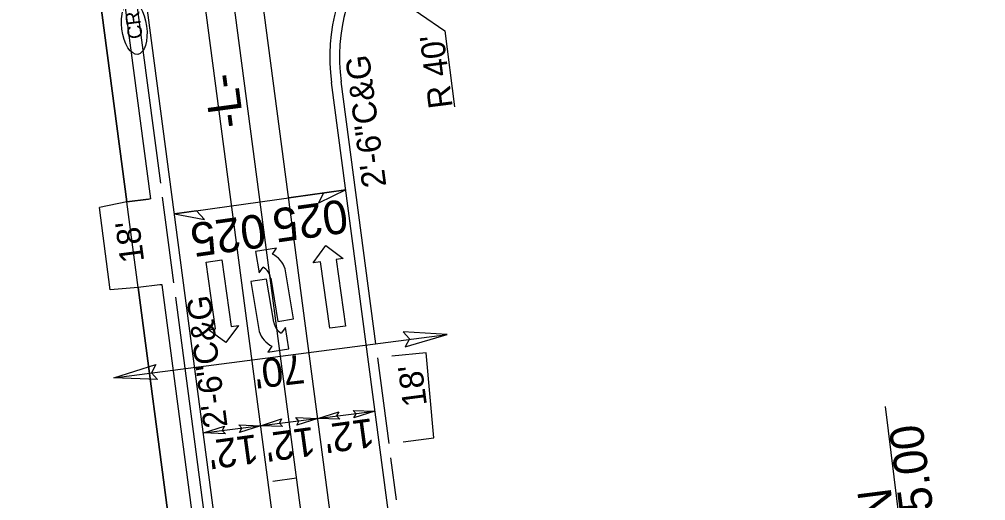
# Model space of a CAD drawing. Extents: x 2367848 to 2369479, y 800728 to 808616.
# Drawn here: x 2368550.2 to 2368751.5, y 806210.8 to 806311.1 of the extents above; entities that cross this region are included whole.
import ezdxf

# ---------------------------------------------------------------- set-up
doc = ezdxf.new("R2010")
doc.units = 0
for name, color, linetype in [('Prop Conc 2ft 6in Curb and Gutter', 7, 'Continuous'), ('Prop Conc 4in Sidewalk', 7, 'Continuous'), ('Prop Conc Drive Radius Type', 7, 'Continuous'), ('Prop Conc Driveway', 7, 'Continuous'), ('Prop Dimension', 7, 'Continuous'), ('Prop EOT', 7, 'Continuous'), ('Prop Horizontal Alignment', 7, 'Continuous'), ('Prop Horizontal Alignment Station Label', 7, 'Continuous'), ('Prop Horizontal Alignment Tick Small', 7, 'Continuous'), ('Prop Lane Arrow CELL', 7, 'Continuous'), ('Prop Lane Lines', 7, 'Continuous'), ('Prop Shade Light', 7, 'Continuous'), ('Prop Superelevation  Arrow CELL', 7, 'Continuous'), ('Prop Superelevation Label', 7, 'Continuous'), ('Prop Terminator CELL', 7, 'Continuous'), ('Prop WCC CELL', 7, 'Continuous'), ('Prop WCR CELL', 7, 'Continuous')]:
    doc.layers.add(name, color=color, linetype=linetype)

# ---------------------------------------------------------------- blocks, each defined once
blk = doc.blocks.new('CR')
at = {"layer": 'Prop WCC CELL'}
blk.add_ellipse((0.02, -0.02), major_axis=(5.61, 0), ratio=0.462467, dxfattribs=at)
blk.add_text('CR', height=3, dxfattribs=at).set_placement((-2.34, -1.5))

msp = doc.modelspace()

# ---------------------------------------------------------------- linework, layer by layer
at = {"layer": 'Prop Conc 2ft 6in Curb and Gutter'}
for p, q in [((2368579.65, 806277), (2368570.87, 806343.47)), ((2368624.42, 806243.53), (2368617.2, 806298.18)), ((2368599.75, 806124.89), (2368582.79, 806253.21)), ((2368628.72, 806210.97), (2368627.56, 806219.74))]:
    msp.add_line(p, q, dxfattribs=at)
msp.add_arc((2368654.87, 806303.16), 38, 95.4791, 187.5263, dxfattribs=at)
at = {"layer": 'Prop Conc 4in Sidewalk'}
for p, q in [((2368572.61, 806273.05), (2368563.04, 806345.46)), ((2368577.56, 806273.74), (2368568, 806346.07)), ((2368577.07, 806273.63), (2368577.07, 806273.63)), ((2368592.7, 806120.96), (2368574.97, 806255.2)), ((2368597.66, 806121.63), (2368579.93, 806255.81))]:
    msp.add_line(p, q, dxfattribs=at)
for centre, radius, start, end in [((2368576.68, 806276.61), 3, 277.5268, 287.1265), ((2368579.81, 806252.8), 3.01, 87.7409, 97.3049)]:
    msp.add_arc(centre, radius, start, end, dxfattribs=at)
at = {"layer": 'Prop Conc Drive Radius Type'}
for p, q in [((2368582.4, 806256.18), (2368580.04, 806274.03)), ((2368624.81, 806240.56), (2368627.17, 806222.71))]:
    msp.add_line(p, q, dxfattribs=at)
at = {"layer": 'Prop Conc Driveway'}
for p, q in [((2368572.61, 806273.05), (2368566.88, 806271.89)), ((2368577.07, 806273.63), (2368572.61, 806273.05)), ((2368574.97, 806255.2), (2368572.61, 806273.05)), ((2368569.15, 806254.73), (2368566.88, 806271.89)), ((2368574.97, 806255.2), (2368569.15, 806254.73)), ((2368579.43, 806255.79), (2368574.97, 806255.2))]:
    msp.add_line(p, q, dxfattribs=at)
at = {"layer": 'Prop Dimension'}
for p, q in [((2368619.57, 806321.98), (2368638.81, 806308.7)), ((2368638.81, 806308.7), (2368640.83, 806292.88)), ((2368569.88, 806236.43), (2368639.29, 806245.47)), ((2368588.55, 806224.93), (2368624.26, 806229.47)), ((2368745.07, 806113.95), (2368730.57, 806230.41))]:
    msp.add_line(p, q, dxfattribs=at)
at = {"layer": 'Prop EOT'}
for p, q in [((2368613.33, 806037.35), (2368557.45, 806460.31)), ((2368637.45, 806129.67), (2368615.22, 806297.92)), ((2368634.95, 806241.64), (2368627.79, 806240.95)), ((2368636.5, 806223.91), (2368634.95, 806241.64)), ((2368630.14, 806223.11), (2368636.5, 806223.91))]:
    msp.add_line(p, q, dxfattribs=at)
msp.add_arc((2368654.87, 806303.16), 40, 95.4791, 187.5263, dxfattribs=at)
at = {"layer": 'Prop Horizontal Alignment'}
msp.add_line((2368631.17, 806039.71), (2368556.15, 806607.59), dxfattribs=at)
at = {"layer": 'Prop Horizontal Alignment Tick Small'}
msp.add_line((2368607.95, 806215.48), (2368602.99, 806214.83), dxfattribs=at)
at = {"layer": 'Prop Lane Arrow CELL'}
for p, q in [((2368603.78, 806263.44), (2368599.39, 806262.7)), ((2368599.39, 806262.7), (2368600.14, 806258.27)), ((2368602.93, 806262.18), (2368603.78, 806263.44)), ((2368611.42, 806260.4), (2368614.05, 806263.95)), ((2368614.05, 806263.95), (2368617.66, 806261.28)), ((2368589.12, 806260.51), (2368592.38, 806260.98)), ((2368592.38, 806260.98), (2368594.34, 806247.11)), ((2368617.66, 806261.28), (2368616.17, 806261.07)), ((2368616.17, 806261.07), (2368618.13, 806247.21)), ((2368591.07, 806246.65), (2368589.12, 806260.51)), ((2368600.14, 806258.27), (2368601, 806259.47)), ((2368607.33, 806248.73), (2368605.57, 806259.13)), ((2368612.9, 806260.61), (2368611.42, 806260.4)), ((2368614.86, 806246.74), (2368612.9, 806260.61)), ((2368601.67, 806257), (2368598.42, 806256.45)), ((2368603.19, 806247.98), (2368601.67, 806257)), ((2368602.55, 806257.2), (2368604.07, 806248.18)), ((2368598.42, 806256.45), (2368600.17, 806246.05)), ((2368604.07, 806248.18), (2368607.33, 806248.73)), ((2368589.59, 806246.44), (2368591.07, 806246.65)), ((2368595.83, 806247.32), (2368593.2, 806243.77)), ((2368594.34, 806247.11), (2368595.83, 806247.32)), ((2368605.6, 806246.91), (2368604.74, 806245.7)), ((2368606.3, 806242.47), (2368605.6, 806246.91)), ((2368618.13, 806247.21), (2368614.86, 806246.74)), ((2368593.2, 806243.77), (2368589.59, 806246.44)), ((2368602.82, 806243), (2368601.95, 806241.79)), ((2368601.95, 806241.79), (2368606.3, 806242.47))]:
    msp.add_line(p, q, dxfattribs=at)
for centre, radius, start, end in [((2368600.57, 806257.5), 5.25, 18.2406, 63.5523), ((2368599.31, 806256.68), 3.27, 9.5645, 59.2227), ((2368606.41, 806248.51), 3.27, 189.5645, 239.2227), ((2368605.14, 806247.69), 5.25, 198.2406, 243.5523)]:
    msp.add_arc(centre, radius, start, end, dxfattribs=at)
at = {"layer": 'Prop Lane Lines'}
for p, q in [((2368625.23, 806038.92), (2368550.2, 806606.8)), ((2368637.12, 806040.49), (2368562.1, 806608.37))]:
    msp.add_line(p, q, dxfattribs=at)
at = {"layer": 'Prop Shade Light'}
for p, q in [((2368563.04, 806345.46), (2368572.61, 806273.05)), ((2368577.56, 806273.74), (2368568, 806346.07)), ((2368572.61, 806273.05), (2368577.07, 806273.63)), ((2368579.43, 806255.79), (2368574.97, 806255.2)), ((2368574.97, 806255.2), (2368592.7, 806120.96)), ((2368597.66, 806121.63), (2368579.93, 806255.81))]:
    msp.add_line(p, q, dxfattribs=at)
for centre, radius, start, end in [((2368576.68, 806276.61), 3, 277.5268, 287.1265), ((2368579.81, 806252.8), 3.01, 87.7409, 97.3049)]:
    msp.add_arc(centre, radius, start, end, dxfattribs=at)
at = {"layer": 'Prop Superelevation  Arrow CELL'}
for p, q in [((2368618.2, 806275.61), (2368606.32, 806273.93)), ((2368582.54, 806270.56), (2368594.42, 806272.24))]:
    msp.add_line(p, q, dxfattribs=at)
for points in [[(2368618.2, 806275.61), (2368612.54, 806272.79), (2368613.62, 806274.96)], [(2368582.54, 806270.56), (2368588.76, 806269.42), (2368587.12, 806271.21)]]:
    msp.add_lwpolyline(points, close=True, dxfattribs=at)
at = {"layer": 'Prop Superelevation Label'}
msp.add_line((2368582.54, 806270.56), (2368618.2, 806275.61), dxfattribs=at)
at = {"layer": 'Prop Terminator CELL'}
for points in [[(2368630.54, 806242.86), (2368639.29, 806245.47), (2368630.12, 806245.98), (2368631.45, 806244.53)], [(2368579.01, 806236.05), (2368569.88, 806236.43), (2368578.65, 806239.18), (2368577.71, 806237.45)], [(2368616.92, 806227.8), (2368612.36, 806227.96), (2368616.73, 806229.36), (2368616.27, 806228.49)], [(2368619.7, 806229.63), (2368624.26, 806229.47), (2368619.88, 806228.07), (2368620.35, 806228.94)], [(2368595.89, 806226.6), (2368600.45, 806226.44), (2368596.08, 806225.04), (2368596.54, 806225.91)], [(2368605.01, 806226.28), (2368600.45, 806226.44), (2368604.83, 806227.85), (2368604.37, 806226.98)], [(2368607.79, 806228.12), (2368612.36, 806227.96), (2368607.98, 806226.55), (2368608.44, 806227.42)], [(2368593.11, 806224.77), (2368588.55, 806224.93), (2368592.92, 806226.33), (2368592.46, 806225.46)]]:
    msp.add_lwpolyline(points, close=True, dxfattribs=at)

# ---------------------------------------------------------------- block references
at = {"layer": 'Prop WCR CELL', "rotation": 97.54241161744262}
msp.add_blockref('CR', (2368574.11, 806309.34), dxfattribs=at)

# ---------------------------------------------------------------- texts
at = {"layer": 'Prop Dimension'}
for s, height, rotation, p in [("R 40'", 5, 97.2783, (2368640.47, 806292.85)), ('2\'-6"C&G', 5, 97.5241, (2368626.65, 806276.39)), ("18'", 5, 97.5263, (2368576.22, 806260.73)), ('2\'-6"C&G', 5, 97.5241, (2368593.58, 806226.3)), ("70'", 6, 186.6807, (2368609.2, 806241.31)), ("18'", 5, 97.5263, (2368635.11, 806230.74)), ("12'", 6, 187.7641, (2368623.7, 806228.02)), ('-Y11- POT STA. 10+65.00', 7, 97.2784, (2368752.19, 806117.86)), ("12'", 6, 187.7641, (2368599.56, 806224.67)), ("12'", 6, 187.7641, (2368611.42, 806226.23)), ('END CONSTRUCTION', 7, 97.2784, (2368744.01, 806116.81))]:
    msp.add_text(s, height=height, rotation=rotation, dxfattribs=at).set_placement(p)
at = {"layer": 'Prop Horizontal Alignment Station Label'}
msp.add_text('-L-', height=7, rotation=97.5263, dxfattribs=at).set_placement((2368597, 806288.84))
at = {"layer": 'Prop Superelevation Label'}
for p in [(2368618.03, 806273.67), (2368600.93, 806270.66)]:
    msp.add_text('025', height=7, rotation=188.0589, dxfattribs=at).set_placement(p)

doc.saveas('drawing.dxf')
